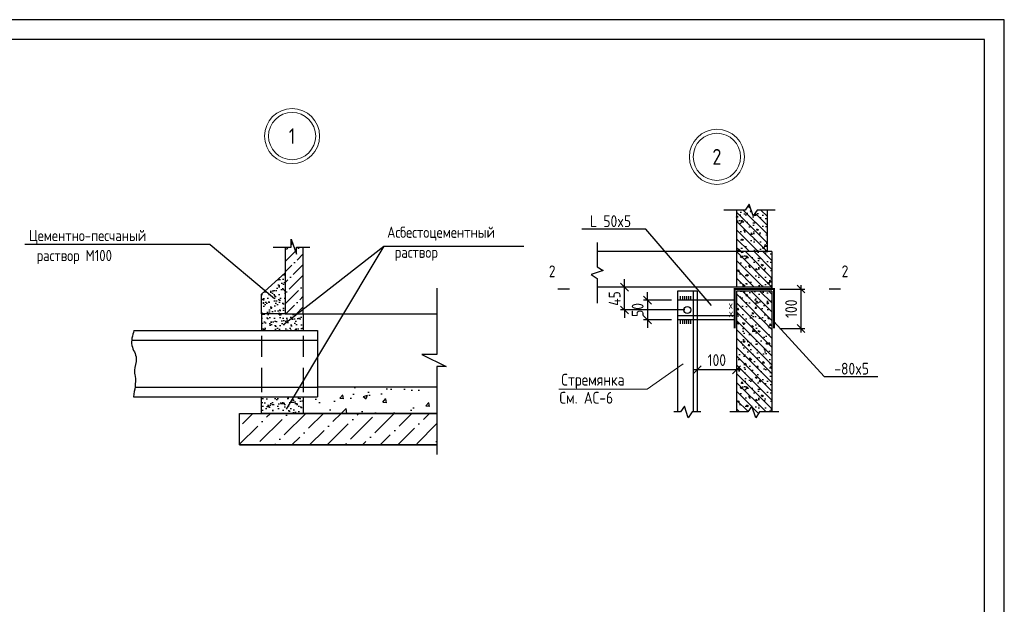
# Model space of a CAD drawing. Header units: metres. Extents: x 703769 to 722343, y 4313031 to 4317457.
# Tile 403 of 409: x 718362 to 718612, y 4313827 to 4313975. Entities that reach past the tile are written whole.
import ezdxf
from ezdxf.enums import TextEntityAlignment as Align

# ---------------------------------------------------------------- set-up
doc = ezdxf.new("R2010")
doc.units = ezdxf.units.M
doc.header["$LTSCALE"] = 0.5
doc.linetypes.add('DASHED', pattern=[19.05, 12.7, -6.35])
for name, color, linetype in [('DIMS', 3, 'Continuous'), ('HATCH', 7, 'Continuous'), ('KOLOD', 250, 'Continuous'), ('KOLODEZ', 250, 'Continuous'), ('RUSSIAN', 4, 'Continuous')]:
    doc.layers.add(name, color=color, linetype=linetype)
doc.layers.add('красная линия', color=1, linetype='Continuous', lineweight=30)
doc.styles.add('ROMANS', font='ROMANS.SHX', dxfattribs={"width": 0.8})
pattern_1 = [(45, (705213.724, 4312140.1633), (1.683798, 6.1739261), [7.9375, -1.5875, 0, -1.5875])]
pattern_2 = [(45, (705213.724, 4312126.556), (1.01027881, 3.70435565), [4.7625, -0.9525, 0, -0.9525])]
pattern_3 = [(37.5, (705213.724, 4312138.1726), (-0.06400125, 1.95765295), [0, -1.54432, 0, -1.7272, 0, -1.651]), (7.5, (705213.724, 4312138.1726), (1.79809313, 2.8673004), [0, -0.83312, 0, -1.39192, 0, -0.5334]), (327.5, (705212.4743, 4312138.1726), (3.16396948, 0.00574874), [0, -0.508, 0, -1.8288, 0, -2.3876]), (317.5, (705212.4743, 4312138.1726), (3.0542258, 0.8917173), [0, -0.254, 0, -1.19888, 0, -1.3716])]
pattern_4 = [(50, (705213.724, 4312138.173), (10.93108, -0.956345), [1.143, -12.573]), (355, (705213.724, 4312138.173), (-2.11457, 11.463399), [0.9144, -10.0584]), (100.451, (705214.635, 4312138.093), (8.81655, 10.507001), [0.9714, -10.6854]), (46.1842, (705213.724, 4312141.22), (16.264742, -2.52254), [1.7145, -18.8595]), (96.6356, (705215.08, 4312141.01), (14.244254, 14.845533), [1.4571, -16.0281]), (351.184, (705213.724, 4312141.22), (14.244276, 14.845507), [1.3716, -15.0876]), (21, (705215.248, 4312140.459), (9.096893, -6.135931), [1.143, -12.573]), (326, (705215.248, 4312140.459), (3.708122, 11.051278), [0.9144, -10.0584]), (71.4514, (705216.006, 4312139.947), (12.8049894, 4.9153715), [0.9714, -10.6854]), (37.5, (705213.724, 4312138.1726), (0.1853162, 5.0733023), [0, -9.93648, 0, -10.2108, 0, -10.0965]), (7.5, (705213.724, 4312138.1726), (4.0091798, 6.0108345), [0, -5.82168, 0, -9.70788, 0, -3.8481]), (327.5, (705210.3255, 4312138.1726), (8.1354357, -0.3437246), [0, -3.81, 0, -11.8872, 0, -15.7734]), (317.5, (705208.8015, 4312138.1726), (8.887751, 1.5255895), [0, -4.953, 0, -7.89432, 0, -11.2014])]
pattern_5 = [(135, (718552.0242, 4313916.5389), (1.12253, 1.12253), [])]
pattern_6 = [(130, (718552.0242, 4313916.539), (-4.5546, -0.3985), [0.4763, -5.2387]), (185, (718552.024, 4313916.539), (0.881, 4.7764), [0.381, -4.191]), (79.55, (718551.6447, 4313916.5057), (-3.6736, 4.3779), [0.4048, -4.4522]), (133.816, (718552.024, 4313917.809), (-6.777, -1.051), [0.7144, -7.8581]), (83.364, (718551.4595, 4313917.721), (-5.935, 6.1856), [0.6071, -6.6784]), (188.816, (718552.024, 4313917.809), (-5.935, 6.1856), [0.5715, -6.2865]), (159, (718551.3892, 4313917.4914), (-3.7904, -2.5566), [0.4763, -5.2387]), (214, (718551.389, 4313917.4914), (-1.545, 4.6047), [0.381, -4.191]), (108.55, (718551.0734, 4313917.2784), (-5.3354, 2.048), [0.4047, -4.4522]), (142.5, (718552.0242, 4313916.5389), (-0.07722, 2.11388), [0, -4.1402, 0, -4.2545, 0, -4.20688]), (172.5, (718552.0242, 4313916.539), (-1.6705, 2.5045), [0, -2.4257, 0, -4.04495, 0, -1.60337]), (212.5, (718553.4403, 4313916.539), (-3.38976, -0.14322), [0, -1.5875, 0, -4.953, 0, -6.57225]), (222.5, (718554.0753, 4313916.539), (-3.70323, 0.63566), [0, -2.06375, 0, -3.2893, 0, -4.66725])]
pattern_7 = [(130, (718553.2625, 4313874.3257), (-4.5546, -0.39848), [0.47625, -5.23875]), (185, (718553.2625, 4313874.3257), (0.8811, 4.7764), [0.381, -4.191]), (79.549, (718552.883, 4313874.2925), (-3.67356, 4.3779), [0.40475, -4.45225]), (133.816, (718553.2625, 4313875.596), (-6.777, -1.0511), [0.7144, -7.8581]), (83.364, (718552.698, 4313875.508), (-5.9351, 6.1856), [0.6071, -6.6784]), (188.816, (718553.2625, 4313875.596), (-5.9351, 6.1856), [0.5715, -6.2865]), (159, (718552.6275, 4313875.2782), (-3.79037, -2.55664), [0.47625, -5.23875]), (214, (718552.6275, 4313875.278), (-1.54505, 4.6047), [0.381, -4.191]), (108.549, (718552.3116, 4313875.065), (-5.3354, 2.0481), [0.40475, -4.45225]), (142.5, (718553.2625, 4313874.3257), (-0.077215, 2.113876), [0, -4.1402, 0, -4.2545, 0, -4.20688]), (172.5, (718553.2625, 4313874.3257), (-1.67049, 2.50451), [0, -2.4257, 0, -4.04495, 0, -1.60337]), (212.5, (718554.6785, 4313874.3257), (-3.389765, -0.14322), [0, -1.5875, 0, -4.953, 0, -6.57225]), (222.5, (718555.3135, 4313874.3257), (-3.70323, 0.63566), [0, -2.06375, 0, -3.2893, 0, -4.66725])]
pattern_8 = [(135, (718553.2625, 4313874.3257), (1.12253, 1.12253), [])]
pattern_9 = [(130, (718553.2625, 4313907.539), (-4.5546, -0.3985), [0.4763, -5.2387]), (185, (718553.2625, 4313907.539), (0.881, 4.7764), [0.381, -4.191]), (79.55, (718552.883, 4313907.5057), (-3.6736, 4.3779), [0.4048, -4.4522]), (133.816, (718553.2625, 4313908.809), (-6.777, -1.051), [0.7144, -7.8581]), (83.364, (718552.698, 4313908.721), (-5.935, 6.1856), [0.607, -6.6784]), (188.816, (718553.2625, 4313908.809), (-5.935, 6.1856), [0.5715, -6.2865]), (159, (718552.6275, 4313908.4914), (-3.7904, -2.5566), [0.4763, -5.2387]), (214, (718552.6275, 4313908.4914), (-1.545, 4.6047), [0.381, -4.191]), (108.55, (718552.3116, 4313908.2784), (-5.3354, 2.048), [0.4047, -4.4522]), (142.5, (718553.2625, 4313907.5389), (-0.07722, 2.11388), [0, -4.1402, 0, -4.2545, 0, -4.20688]), (172.5, (718553.2625, 4313907.539), (-1.6705, 2.5045), [0, -2.4257, 0, -4.04495, 0, -1.60337]), (212.5, (718554.6785, 4313907.539), (-3.38976, -0.14322), [0, -1.5875, 0, -4.953, 0, -6.57225]), (222.5, (718555.3135, 4313907.539), (-3.7032, 0.63566), [0, -2.06375, 0, -3.2893, 0, -4.66725])]
pattern_10 = [(135, (718553.2625, 4313907.5389), (1.12253, 1.12253), [])]

# ---------------------------------------------------------------- blocks, each defined once
blk = doc.blocks.new('_Oblique')
at = {"color": 0, "linetype": 'ByBlock', "lineweight": -2}
blk.add_line((-0.5, -0.5), (0.5, 0.5), dxfattribs=at)
blk = doc.blocks.new('vcBlockPos')
at = {"color": 0, "linetype": 'ByBlock', "lineweight": -2, "style": 'ROMANS', "flags": 1}
blk.add_attdef('КОЛИЧЕСТВО', text='', height=3, dxfattribs=at).set_placement((0, 0), align=Align.RIGHT)
at = {"color": 0, "linetype": 'ByBlock', "lineweight": -2, "style": 'ROMANS'}
blk.add_attdef('ПОЗИЦИЯ', text='', height=3, dxfattribs=at).set_placement((0, 0), align=Align.BOTTOM_CENTER)
blk.add_attdef('НТЕКСТ', text='', height=3, dxfattribs=at).set_placement((0, 0), align=Align.TOP_CENTER)

msp = doc.modelspace()

# ---------------------------------------------------------------- hatches: boundary and pattern name
at = {"layer": 'HATCH'}
h = msp.add_hatch(dxfattribs=at)
h.set_pattern_fill('ANSI31', color=256, scale=0.5, style=0)
h.set_pattern_definition(pattern_5)
h.paths.add_polyline_path([(718544.262, 4313927.102), (718546.484, 4313927.102), (718547.484, 4313928.602), (718548.484, 4313925.602), (718549.484, 4313927.102), (718552.024, 4313927.102), (718552.024, 4313916.539), (718544.262, 4313916.539)])
h = msp.add_hatch(dxfattribs=at)
h.set_pattern_fill('AR-CONC', color=256, scale=0.025, style=0)
h.set_pattern_definition(pattern_6)
h.paths.add_polyline_path([(718544.262, 4313927.102), (718546.484, 4313927.102), (718547.484, 4313928.602), (718548.484, 4313925.602), (718549.484, 4313927.102), (718552.024, 4313927.102), (718552.024, 4313916.539), (718544.262, 4313916.539)])
h = msp.add_hatch(dxfattribs=at)
h.set_pattern_fill('ANSI31', color=256, scale=0.5, style=0)
h.set_pattern_definition(pattern_5)
h.paths.add_polyline_path([(718544.262, 4313927.102), (718546.484, 4313927.102), (718547.484, 4313928.602), (718548.484, 4313925.602), (718549.484, 4313927.102), (718552.024, 4313927.102), (718552.024, 4313916.539), (718544.262, 4313916.539)])
h = msp.add_hatch(dxfattribs=at)
h.set_pattern_fill('AR-CONC', color=256, scale=0.025, style=0)
h.set_pattern_definition(pattern_6)
h.paths.add_polyline_path([(718544.262, 4313927.102), (718546.484, 4313927.102), (718547.484, 4313928.602), (718548.484, 4313925.602), (718549.484, 4313927.102), (718552.024, 4313927.102), (718552.024, 4313916.539), (718544.262, 4313916.539)])
h = msp.add_hatch(dxfattribs=at)
h.set_pattern_fill('AR-CONC', color=256, scale=0.025, style=0)
h.set_pattern_definition(pattern_9)
h.paths.add_polyline_path([(718544.262, 4313916.539), (718553.262, 4313916.539), (718553.262, 4313907.539), (718544.262, 4313907.539)])
h = msp.add_hatch(dxfattribs=at)
h.set_pattern_fill('ANSI31', color=256, scale=0.5, style=0)
h.set_pattern_definition(pattern_10)
h.paths.add_polyline_path([(718544.262, 4313916.539), (718553.262, 4313916.539), (718553.262, 4313907.539), (718544.262, 4313907.539)])
h = msp.add_hatch(dxfattribs=at)
h.set_pattern_fill('AR-CONC', color=256, scale=0.025, style=0)
h.set_pattern_definition(pattern_9)
h.paths.add_polyline_path([(718544.262, 4313916.539), (718553.262, 4313916.539), (718553.262, 4313907.539), (718544.262, 4313907.539)])
h = msp.add_hatch(dxfattribs=at)
h.set_pattern_fill('ANSI31', color=256, scale=0.5, style=0)
h.set_pattern_definition(pattern_10)
h.paths.add_polyline_path([(718544.262, 4313916.539), (718553.262, 4313916.539), (718553.262, 4313907.539), (718544.262, 4313907.539)])
h = msp.add_hatch(dxfattribs=at)
h.set_pattern_fill('AR-CONC', color=256, scale=0.025, style=0)
h.set_pattern_definition(pattern_7)
h.paths.add_polyline_path([(718544.262, 4313906.539), (718553.262, 4313906.539), (718553.262, 4313875.826), (718550.138, 4313875.826), (718549.138, 4313874.326), (718548.138, 4313877.326), (718547.138, 4313875.826), (718544.262, 4313875.826)])
h = msp.add_hatch(dxfattribs=at)
h.set_pattern_fill('ANSI31', color=256, scale=0.5, style=0)
h.set_pattern_definition(pattern_8)
h.paths.add_polyline_path([(718544.262, 4313906.539), (718553.262, 4313906.539), (718553.262, 4313875.826), (718550.138, 4313875.826), (718549.138, 4313874.326), (718548.138, 4313877.326), (718547.138, 4313875.826), (718544.262, 4313875.826)])
h = msp.add_hatch(dxfattribs=at)
h.set_pattern_fill('AR-CONC', color=256, scale=0.025, style=0)
h.set_pattern_definition(pattern_7)
h.paths.add_polyline_path([(718544.262, 4313906.539), (718553.262, 4313906.539), (718553.262, 4313875.826), (718550.138, 4313875.826), (718549.138, 4313874.326), (718548.138, 4313877.326), (718547.138, 4313875.826), (718544.262, 4313875.826)])
h = msp.add_hatch(dxfattribs=at)
h.set_pattern_fill('ANSI31', color=256, scale=0.5, style=0)
h.set_pattern_definition(pattern_8)
h.paths.add_polyline_path([(718544.262, 4313906.539), (718553.262, 4313906.539), (718553.262, 4313875.826), (718550.138, 4313875.826), (718549.138, 4313874.326), (718548.138, 4313877.326), (718547.138, 4313875.826), (718544.262, 4313875.826)])
at = {"layer": 'KOLOD'}
h = msp.add_hatch(dxfattribs=at)
h.set_pattern_fill('ANSI36', scale=0.6, style=0)
h.set_pattern_definition(pattern_2)
h.paths.add_polyline_path([(718434.105, 4313917.656), (718432.431, 4313917.656), (718432.431, 4313915.866), (718431.018, 4313919.709), (718431.018, 4313917.656), (718429.516, 4313917.656), (718429.516, 4313900.763), (718434.105, 4313900.763)])
h = msp.add_hatch(dxfattribs=at)
h.set_pattern_fill('ANSI36', scale=0.6, style=0)
h.set_pattern_definition(pattern_2)
h.paths.add_polyline_path([(718434.105, 4313917.656), (718432.431, 4313917.656), (718432.431, 4313915.866), (718431.018, 4313919.709), (718431.018, 4313917.656), (718429.516, 4313917.656), (718429.516, 4313900.763), (718434.105, 4313900.763)])
h = msp.add_hatch(dxfattribs=at)
h.set_pattern_fill('AR-SAND', scale=0.04, style=0)
h.set_pattern_definition(pattern_3)
h.paths.add_polyline_path([(718429.516, 4313911.124), (718423.533, 4313905.763), (718423.533, 4313900.763), (718429.516, 4313900.763)])
h = msp.add_hatch(dxfattribs=at)
h.set_pattern_fill('AR-SAND', scale=0.04, style=0)
h.set_pattern_definition(pattern_3)
h.paths.add_polyline_path([(718429.516, 4313911.124), (718423.533, 4313905.763), (718423.533, 4313900.763), (718429.516, 4313900.763)])
h = msp.add_hatch(dxfattribs=at)
h.set_pattern_fill('AR-SAND', scale=0.04, style=0)
h.set_pattern_definition(pattern_3)
h.paths.add_polyline_path([(718429.516, 4313900.763), (718423.533, 4313900.763), (718423.533, 4313900.446), (718423.533, 4313896.516), (718434.105, 4313896.516), (718434.105, 4313900.763)])
h.paths.add_polyline_path([(718423.533, 4313879.689), (718423.533, 4313875.442), (718434.105, 4313875.442), (718434.105, 4313879.689)])
h = msp.add_hatch(dxfattribs=at)
h.set_pattern_fill('AR-SAND', scale=0.04, style=0)
h.set_pattern_definition(pattern_3)
h.paths.add_polyline_path([(718429.516, 4313900.763), (718423.533, 4313900.763), (718423.533, 4313900.446), (718423.533, 4313896.516), (718434.105, 4313896.516), (718434.105, 4313900.763)])
h.paths.add_polyline_path([(718423.533, 4313879.689), (718423.533, 4313875.442), (718434.105, 4313875.442), (718434.105, 4313879.689)])
h = msp.add_hatch(dxfattribs=at)
h.set_pattern_fill('AR-CONC', scale=0.06, style=0)
h.set_pattern_definition(pattern_4)
h.paths.add_polyline_path([(718468.096, 4313882.137), (718437.762, 4313882.137), (718437.762, 4313879.689), (718434.105, 4313879.689), (718434.105, 4313875.442), (718468.096, 4313875.442)])
h = msp.add_hatch(dxfattribs=at)
h.set_pattern_fill('AR-CONC', scale=0.06, style=0)
h.set_pattern_definition(pattern_4)
h.paths.add_polyline_path([(718468.096, 4313882.137), (718437.762, 4313882.137), (718437.762, 4313879.689), (718434.105, 4313879.689), (718434.105, 4313875.442), (718468.096, 4313875.442)])
h = msp.add_hatch(dxfattribs=at)
h.set_pattern_fill('ANSI36', style=0)
h.set_pattern_definition(pattern_1)
h.paths.add_polyline_path([(718468.096, 4313875.442), (718423.533, 4313875.442), (718417.95, 4313875.442), (718417.95, 4313867.451), (718468.096, 4313867.451)])
h = msp.add_hatch(dxfattribs=at)
h.set_pattern_fill('ANSI36', style=0)
h.set_pattern_definition(pattern_1)
h.paths.add_polyline_path([(718468.096, 4313875.442), (718423.533, 4313875.442), (718417.95, 4313875.442), (718417.95, 4313867.451), (718468.096, 4313867.451)])

# ---------------------------------------------------------------- linework, layer by layer
for p, q in [((718544.262, 4313927.102), (718544.262, 4313916.539)), ((718544.262, 4313927.102), (718544.262, 4313916.539)), ((718552.024, 4313927.102), (718552.024, 4313916.539)), ((718552.024, 4313927.102), (718552.024, 4313916.539)), ((718553.262, 4313916.539), (718508.836, 4313916.539)), ((718553.262, 4313916.539), (718508.836, 4313916.539)), ((718544.262, 4313916.539), (718544.262, 4313907.539)), ((718544.262, 4313916.539), (718544.262, 4313907.539)), ((718553.262, 4313916.539), (718553.262, 4313907.539)), ((718553.262, 4313916.539), (718553.262, 4313907.539)), ((718553.262, 4313907.539), (718508.836, 4313907.539)), ((718553.262, 4313907.539), (718508.836, 4313907.539)), ((718529.262, 4313906.539), (718529.262, 4313875.826)), ((718534.262, 4313906.539), (718529.262, 4313906.539)), ((718529.262, 4313906.539), (718529.262, 4313875.826)), ((718534.262, 4313906.539), (718529.262, 4313906.539)), ((718530.065, 4313904.225), (718530.065, 4313905.225)), ((718530.065, 4313904.225), (718530.065, 4313905.225)), ((718530.587, 4313904.225), (718530.587, 4313905.225)), ((718530.587, 4313904.225), (718530.587, 4313905.225)), ((718531.109, 4313904.225), (718531.109, 4313905.225)), ((718531.109, 4313904.225), (718531.109, 4313905.225)), ((718531.631, 4313904.225), (718531.631, 4313905.225)), ((718531.631, 4313904.225), (718531.631, 4313905.225)), ((718532.153, 4313904.225), (718532.153, 4313905.225)), ((718532.153, 4313904.225), (718532.153, 4313905.225)), ((718532.674, 4313904.225), (718532.674, 4313905.225)), ((718532.674, 4313904.225), (718532.674, 4313905.225)), ((718534.262, 4313906.539), (718534.262, 4313875.826)), ((718534.262, 4313906.539), (718534.262, 4313875.826)), ((718544.262, 4313906.539), (718544.262, 4313875.826)), ((718553.262, 4313906.539), (718544.262, 4313906.539)), ((718544.262, 4313906.539), (718544.262, 4313875.826)), ((718553.262, 4313906.539), (718544.262, 4313906.539)), ((718553.262, 4313906.539), (718553.262, 4313875.826)), ((718553.262, 4313906.539), (718553.262, 4313875.826)), ((718543.762, 4313904.225), (718534.262, 4313904.225)), ((718543.762, 4313904.225), (718534.262, 4313904.225)), ((718530.065, 4313898.225), (718530.065, 4313899.225)), ((718530.065, 4313898.225), (718530.065, 4313899.225)), ((718530.587, 4313898.225), (718530.587, 4313899.225)), ((718530.587, 4313898.225), (718530.587, 4313899.225)), ((718531.109, 4313898.225), (718531.109, 4313899.225)), ((718531.109, 4313898.225), (718531.109, 4313899.225)), ((718531.631, 4313898.225), (718531.631, 4313899.225)), ((718531.631, 4313898.225), (718531.631, 4313899.225)), ((718532.153, 4313898.225), (718532.153, 4313899.225)), ((718532.153, 4313898.225), (718532.153, 4313899.225)), ((718532.674, 4313898.225), (718532.674, 4313899.225)), ((718532.674, 4313898.225), (718532.674, 4313899.225)), ((718543.762, 4313899.225), (718534.262, 4313899.225)), ((718543.762, 4313899.225), (718534.262, 4313899.225))]:
    msp.add_line(p, q)
at = {"linetype": 'DASHED', "ltscale": 5}
for p, q in [((718533.262, 4313906.539), (718533.262, 4313875.826)), ((718533.262, 4313906.539), (718533.262, 4313875.826)), ((718534.262, 4313904.225), (718529.262, 4313904.225)), ((718534.262, 4313904.225), (718529.262, 4313904.225)), ((718543.762, 4313900.225), (718529.262, 4313900.225)), ((718543.762, 4313900.225), (718529.262, 4313900.225)), ((718534.262, 4313899.225), (718529.262, 4313899.225)), ((718534.262, 4313899.225), (718529.262, 4313899.225))]:
    msp.add_line(p, q, dxfattribs=at)
at = {"lineweight": 30}
msp.add_lwpolyline([(718187.568, 4313683.456), (718607.348, 4313683.456), (718607.348, 4313970.456), (718187.568, 4313970.456)], close=True, dxfattribs=at)
for points in [[(718554.072, 4313927.102), (718549.484, 4313927.102), (718548.484, 4313925.602), (718547.484, 4313928.602), (718546.484, 4313927.102), (718541.066, 4313927.102)], [(718554.072, 4313927.102), (718549.484, 4313927.102), (718548.484, 4313925.602), (718547.484, 4313928.602), (718546.484, 4313927.102), (718541.066, 4313927.102)], [(718537.869, 4313902.827), (718521.211, 4313922.273), (718504.954, 4313922.273)], [(718537.869, 4313902.827), (718521.211, 4313922.273), (718504.954, 4313922.273)], [(718508.836, 4313918.856), (718508.836, 4313912.708), (718510.336, 4313911.708), (718507.336, 4313910.708), (718508.836, 4313909.708), (718508.836, 4313903.476)], [(718508.836, 4313918.856), (718508.836, 4313912.708), (718510.336, 4313911.708), (718507.336, 4313910.708), (718508.836, 4313909.708), (718508.836, 4313903.476)], [(718553.762, 4313898.777), (718566.528, 4313884.805), (718580.161, 4313884.805)], [(718553.762, 4313898.777), (718566.528, 4313884.805), (718580.161, 4313884.805)], [(718535.237, 4313875.826), (718533.002, 4313875.826), (718532.002, 4313874.326), (718531.002, 4313877.326), (718530.002, 4313875.826), (718528.316, 4313875.826)], [(718535.237, 4313875.826), (718533.002, 4313875.826), (718532.002, 4313874.326), (718531.002, 4313877.326), (718530.002, 4313875.826), (718528.316, 4313875.826)], [(718555.042, 4313875.826), (718550.138, 4313875.826), (718549.138, 4313874.326), (718548.138, 4313877.326), (718547.138, 4313875.826), (718542.547, 4313875.826)], [(718555.042, 4313875.826), (718550.138, 4313875.826), (718549.138, 4313874.326), (718548.138, 4313877.326), (718547.138, 4313875.826), (718542.547, 4313875.826)]]:
    msp.add_lwpolyline(points)
at = {"color": 7, "lineweight": 0}
for points in [[(718501.828, 4313907.039, 0.3, 0.3, 0), (718498.828, 4313907.039, 0.3, 0.3, 0), (718499.828, 4313907.039, 0, 0.4, 0), (718499.828, 4313909.039, 0, 0, 0), (718499.828, 4313912.039, 0, 0, 0)], [(718501.828, 4313907.039, 0.3, 0.3, 0), (718498.828, 4313907.039, 0.3, 0.3, 0), (718499.828, 4313907.039, 0, 0.4, 0), (718499.828, 4313909.039, 0, 0, 0), (718499.828, 4313912.039, 0, 0, 0)], [(718567.751, 4313907.039, 0.3, 0.3, 0), (718570.751, 4313907.039, 0.3, 0.3, 0), (718569.751, 4313907.039, 0, 0.4, 0), (718569.751, 4313909.039, 0, 0, 0), (718569.751, 4313912.039, 0, 0, 0)], [(718567.751, 4313907.039, 0.3, 0.3, 0), (718570.751, 4313907.039, 0.3, 0.3, 0), (718569.751, 4313907.039, 0, 0.4, 0), (718569.751, 4313909.039, 0, 0, 0), (718569.751, 4313912.039, 0, 0, 0)]]:
    msp.add_lwpolyline(points, format="xyseb", dxfattribs=at)
at = {"const_width": 0.5}
msp.add_lwpolyline([(718553.762, 4313897.039), (718553.762, 4313907.039), (718543.762, 4313907.039), (718543.762, 4313897.039)], dxfattribs=at)
msp.add_lwpolyline([(718553.762, 4313897.039), (718553.762, 4313907.039), (718543.762, 4313907.039), (718543.762, 4313897.039)], dxfattribs=at)
at = {"lineweight": 0}
msp.add_lwpolyline([(718530.673, 4313888.049), (718521.53, 4313881.611), (718499.13, 4313881.611)], dxfattribs=at)
msp.add_lwpolyline([(718530.673, 4313888.049), (718521.53, 4313881.611), (718499.13, 4313881.611)], dxfattribs=at)
at = {"color": 7, "lineweight": 0}
for centre, radius in [((718431.282, 4313945.891), 7), ((718431.282, 4313945.891), 7), ((718431.282, 4313945.891), 6), ((718431.282, 4313945.891), 6), ((718539.281, 4313940.626), 7), ((718539.281, 4313940.626), 7), ((718539.281, 4313940.626), 6), ((718539.281, 4313940.626), 6)]:
    msp.add_circle(centre, radius, dxfattribs=at)
msp.add_circle((718531.762, 4313901.725), 0.9)
msp.add_circle((718531.762, 4313901.725), 0.9)
at = {"layer": 'DIMS', "color": 7}
for p, q in [((718410.447, 4313918.353), (718363.348, 4313918.353)), ((718410.447, 4313918.353), (718363.348, 4313918.353)), ((718410.447, 4313918.353), (718426.784, 4313904.658)), ((718410.447, 4313918.353), (718426.784, 4313904.658)), ((718515.784, 4313907.539), (718515.784, 4313909.539)), ((718515.784, 4313907.539), (718515.784, 4313909.539)), ((718560.645, 4313908.039), (718560.645, 4313896.039)), ((718560.645, 4313908.039), (718560.645, 4313896.039)), ((718516.679, 4313907.539), (718514.784, 4313907.539)), ((718516.679, 4313907.539), (718514.784, 4313907.539)), ((718515.784, 4313901.725), (718515.784, 4313907.539)), ((718515.784, 4313901.725), (718515.784, 4313907.539)), ((718521.64, 4313904.225), (718521.64, 4313906.225)), ((718521.64, 4313904.225), (718521.64, 4313906.225)), ((718555.262, 4313907.039), (718561.645, 4313907.039)), ((718555.262, 4313907.039), (718561.645, 4313907.039)), ((718527.762, 4313904.225), (718520.64, 4313904.225)), ((718527.762, 4313904.225), (718520.64, 4313904.225)), ((718521.64, 4313904.225), (718521.64, 4313899.225)), ((718521.64, 4313904.225), (718521.64, 4313899.225)), ((718531.162, 4313901.725), (718514.784, 4313901.725)), ((718531.162, 4313901.725), (718514.784, 4313901.725)), ((718515.784, 4313901.725), (718515.784, 4313899.725)), ((718515.784, 4313901.725), (718515.784, 4313899.725)), ((718527.762, 4313899.225), (718520.64, 4313899.225)), ((718527.762, 4313899.225), (718520.64, 4313899.225)), ((718521.64, 4313899.225), (718521.64, 4313897.225)), ((718521.64, 4313899.225), (718521.64, 4313897.225)), ((718555.262, 4313897.039), (718561.645, 4313897.039)), ((718555.262, 4313897.039), (718561.645, 4313897.039)), ((718534.262, 4313888.165), (718534.262, 4313885.491)), ((718534.262, 4313888.165), (718534.262, 4313885.491)), ((718544.262, 4313888.165), (718544.262, 4313885.491)), ((718544.262, 4313888.165), (718544.262, 4313885.491)), ((718545.262, 4313886.491), (718533.262, 4313886.491)), ((718545.262, 4313886.491), (718533.262, 4313886.491))]:
    msp.add_line(p, q, dxfattribs=at)
at = {"layer": 'KOLOD', "color": 7}
for p, q in [((718429.516, 4313900.763), (718423.533, 4313900.763)), ((718429.516, 4313900.763), (718423.533, 4313900.763)), ((718434.105, 4313900.763), (718468.096, 4313900.763)), ((718434.105, 4313900.763), (718468.096, 4313900.763)), ((718468.096, 4313882.137), (718437.762, 4313882.137)), ((718468.096, 4313882.137), (718437.762, 4313882.137)), ((718417.95, 4313867.451), (718468.096, 4313867.451)), ((718417.95, 4313867.451), (718468.096, 4313867.451))]:
    msp.add_line(p, q, dxfattribs=at)
for points in [[(718426.488, 4313917.656), (718431.018, 4313917.656), (718431.018, 4313919.709), (718432.431, 4313915.866), (718432.431, 4313917.656), (718435.773, 4313917.656)], [(718426.488, 4313917.656), (718431.018, 4313917.656), (718431.018, 4313919.709), (718432.431, 4313915.866), (718432.431, 4313917.656), (718435.773, 4313917.656)], [(718429.109, 4313898.025), (718454.575, 4313917.944), (718429.813, 4313876.504)], [(718429.109, 4313898.025), (718454.575, 4313917.944), (718429.813, 4313876.504)], [(718454.575, 4313917.944), (718490.212, 4313917.944)], [(718454.575, 4313917.944), (718490.212, 4313917.944)], [(718468.096, 4313907.258), (718468.096, 4313890.384), (718464.269, 4313890.384), (718470.451, 4313887.32), (718468.096, 4313887.32), (718468.096, 4313864.977)], [(718468.096, 4313907.258), (718468.096, 4313890.384), (718464.269, 4313890.384), (718470.451, 4313887.32), (718468.096, 4313887.32), (718468.096, 4313864.977)], [(718468.096, 4313867.451), (718417.95, 4313867.451), (718417.95, 4313875.442), (718468.096, 4313875.442)], [(718468.096, 4313867.451), (718417.95, 4313867.451), (718417.95, 4313875.442), (718468.096, 4313875.442)], [(718468.096, 4313875.442), (718423.533, 4313875.442)], [(718468.096, 4313875.442), (718423.533, 4313875.442)]]:
    msp.add_lwpolyline(points, dxfattribs=at)
at = {"layer": 'KOLOD', "color": 251, "lineweight": 30}
for points in [[(718423.533, 4313895.173), (718423.533, 4313889.854)], [(718423.533, 4313895.173), (718423.533, 4313889.854)], [(718434.105, 4313895.173), (718434.105, 4313889.854)], [(718434.105, 4313895.173), (718434.105, 4313889.854)], [(718423.533, 4313887.039), (718423.533, 4313880.852)], [(718423.533, 4313887.039), (718423.533, 4313880.852)], [(718434.105, 4313887.039), (718434.105, 4313880.852)], [(718434.105, 4313887.039), (718434.105, 4313880.852)]]:
    msp.add_lwpolyline(points, dxfattribs=at)
at = {"layer": 'KOLOD', "color": 7}
msp.add_spline([(718391.085, 4313896.516), (718390.557, 4313892.728), (718391.671, 4313889.362), (718391.197, 4313886.393), (718391.379, 4313884.867), (718390.922, 4313879.689)], degree=3, dxfattribs=at)
msp.add_spline([(718391.085, 4313896.516), (718390.557, 4313892.728), (718391.671, 4313889.362), (718391.197, 4313886.393), (718391.379, 4313884.867), (718390.922, 4313879.689)], degree=3, dxfattribs=at)
at = {"layer": 'KOLODEZ', "color": 7, "lineweight": 30}
for p, q in [((718423.533, 4313900.763), (718423.533, 4313900.446)), ((718423.533, 4313900.763), (718423.533, 4313900.446)), ((718423.533, 4313900.446), (718423.533, 4313896.516)), ((718423.533, 4313900.446), (718423.533, 4313896.516)), ((718434.105, 4313900.763), (718434.105, 4313896.516)), ((718434.105, 4313900.763), (718434.105, 4313896.516)), ((718391.085, 4313896.516), (718437.762, 4313896.516)), ((718391.085, 4313896.516), (718437.762, 4313896.516)), ((718437.762, 4313896.516), (718437.762, 4313879.689)), ((718437.762, 4313896.516), (718437.762, 4313879.689)), ((718390.497, 4313894.068), (718437.762, 4313894.068)), ((718390.497, 4313894.068), (718437.762, 4313894.068)), ((718391.497, 4313882.137), (718437.762, 4313882.137)), ((718391.497, 4313882.137), (718437.762, 4313882.137)), ((718390.922, 4313879.689), (718437.762, 4313879.689)), ((718390.922, 4313879.689), (718437.762, 4313879.689)), ((718434.105, 4313879.689), (718434.105, 4313875.442)), ((718434.105, 4313879.689), (718434.105, 4313875.442))]:
    msp.add_line(p, q, dxfattribs=at)
for points in [[(718429.516, 4313917.656), (718429.516, 4313900.763), (718434.105, 4313900.763), (718434.105, 4313917.656)], [(718429.516, 4313917.656), (718429.516, 4313900.763), (718434.105, 4313900.763), (718434.105, 4313917.656)], [(718423.533, 4313900.763), (718423.533, 4313905.763), (718429.516, 4313911.124)], [(718423.533, 4313900.763), (718423.533, 4313905.763), (718429.516, 4313911.124)], [(718423.533, 4313875.442), (718423.533, 4313879.689)], [(718423.533, 4313875.442), (718423.533, 4313879.689)]]:
    msp.add_lwpolyline(points, dxfattribs=at)
at = {"layer": 'красная линия', "color": 7, "lineweight": 25}
msp.add_lwpolyline([(718167.568, 4313678.456), (718612.348, 4313678.456), (718612.348, 4313975.456), (718167.568, 4313975.456)], close=True, dxfattribs=at)

# ---------------------------------------------------------------- block references
ref = msp.add_blockref('vcBlockPos', (718517.925, 4313922.273), dxfattribs=dict(xscale=-0.5, yscale=0.5))
ref.add_attrib('ПОЗИЦИЯ', 'L 50x5', dxfattribs={"color": 0, "linetype": 'ByBlock', "lineweight": -2, "height": 3, "style": 'ROMANS', "width": 0.8}).set_placement((718512.247, 4313922.773), align=Align.CENTER)
ref = msp.add_blockref('vcBlockPos', (718517.925, 4313922.273), dxfattribs=dict(xscale=-0.5, yscale=0.5))
ref.add_attrib('ПОЗИЦИЯ', 'L 50x5', dxfattribs={"color": 0, "linetype": 'ByBlock', "lineweight": -2, "height": 3, "style": 'ROMANS', "width": 0.8}).set_placement((718512.247, 4313922.773), align=Align.CENTER)
ref = msp.add_blockref('vcBlockPos', (718573.545, 4313884.805), dxfattribs=dict(xscale=0.5, yscale=0.5))
ref.add_attrib('ПОЗИЦИЯ', '-80x5', dxfattribs={"color": 0, "linetype": 'ByBlock', "lineweight": -2, "height": 3, "style": 'ROMANS', "width": 0.8}).set_placement((718573.545, 4313885.305), align=Align.CENTER)
ref = msp.add_blockref('vcBlockPos', (718573.545, 4313884.805), dxfattribs=dict(xscale=0.5, yscale=0.5))
ref.add_attrib('ПОЗИЦИЯ', '-80x5', dxfattribs={"color": 0, "linetype": 'ByBlock', "lineweight": -2, "height": 3, "style": 'ROMANS', "width": 0.8}).set_placement((718573.545, 4313885.305), align=Align.CENTER)
at = {"layer": 'DIMS', "color": 7, "xscale": 2, "yscale": 2, "zscale": 2}
for p, rotation in [((718515.784, 4313907.539), 270), ((718515.784, 4313907.539), 270), ((718560.645, 4313907.039), 90), ((718560.645, 4313907.039), 90), ((718521.64, 4313904.225), 270), ((718521.64, 4313904.225), 270), ((718515.784, 4313901.725), 90), ((718515.784, 4313901.725), 90), ((718521.64, 4313899.225), 90), ((718521.64, 4313899.225), 90), ((718560.645, 4313897.039), 270), ((718560.645, 4313897.039), 270), ((718534.262, 4313886.491), 180), ((718534.262, 4313886.491), 180)]:
    msp.add_blockref('_Oblique', p, dxfattribs=dict(at, rotation=rotation))
msp.add_blockref('_Oblique', (718544.262, 4313886.491), dxfattribs=at)
msp.add_blockref('_Oblique', (718544.262, 4313886.491), dxfattribs=at)

# ---------------------------------------------------------------- texts
at = {"color": 7, "lineweight": 0, "style": 'ROMANS', "width": 0.8}
for s, p in [('1', (718431.282, 4313945.891)), ('1', (718431.282, 4313945.891)), ('2', (718539.281, 4313940.626))]:
    msp.add_text(s, height=4, dxfattribs=at).set_placement(p, align=Align.MIDDLE_CENTER)
for s, p in [('2', (718496.542, 4313910.039)), ('2', (718496.542, 4313910.039)), ('Стремянка', (718499.741, 4313882.505)), ('См. АС-6', (718499.244, 4313877.927))]:
    msp.add_text(s, height=3, dxfattribs=at).set_placement(p)
msp.add_text('2', height=3, dxfattribs=at).set_placement((718572.694, 4313910.039), align=Align.RIGHT)
msp.add_text('2', height=3, dxfattribs=at).set_placement((718572.694, 4313910.039), align=Align.RIGHT)
at = {"style": 'ROMANS', "width": 0.8}
for p in [(718542.801, 4313902.985), (718542.801, 4313902.985), (718542.851, 4313900.885), (718542.851, 4313900.885)]:
    msp.add_text('x', height=2, dxfattribs=at).set_placement(p, align=Align.MIDDLE)
at = {"layer": 'DIMS', "color": 7, "char_height": 3, "attachment_point": 5, "rotation": 90, "style": 'ROMANS'}
for s, insert in [('\\A1;45', (718513.284, 4313904.632)), ('\\A1;45', (718513.284, 4313904.632)), ('\\A1;100', (718558.145, 4313902.039)), ('\\A1;100', (718558.145, 4313902.039)), ('\\A1;50', (718519.14, 4313901.725)), ('\\A1;50', (718519.14, 4313901.725))]:
    msp.add_mtext(s, dxfattribs=dict(at, insert=insert))
at = {"layer": 'DIMS', "color": 7, "insert": (718539.262, 4313888.991), "char_height": 3, "attachment_point": 5, "style": 'ROMANS'}
msp.add_mtext('\\A1;100', dxfattribs=at)
msp.add_mtext('\\A1;100', dxfattribs=at)
at = {"layer": 'RUSSIAN', "color": 7, "style": 'ROMANS', "width": 0.8}
for s, height, p in [('Асбестоцементный', 2.82857, (718455.443, 4313920.046)), ('Асбестоцементный', 2.82857, (718455.443, 4313920.046)), ('Цементно-песчаный', 2.82857, (718364.394, 4313919.211)), ('Цементно-песчаный', 2.82857, (718364.394, 4313919.211)), ('раствор М100', 2.82857, (718366.334, 4313914.129)), ('раствор М100', 2.82857, (718366.334, 4313914.129)), ('раствор', 2.8286, (718457.384, 4313914.964)), ('раствор', 2.8286, (718457.384, 4313914.964))]:
    msp.add_text(s, height=height, dxfattribs=at).set_placement(p)

doc.saveas('drawing.dxf')
